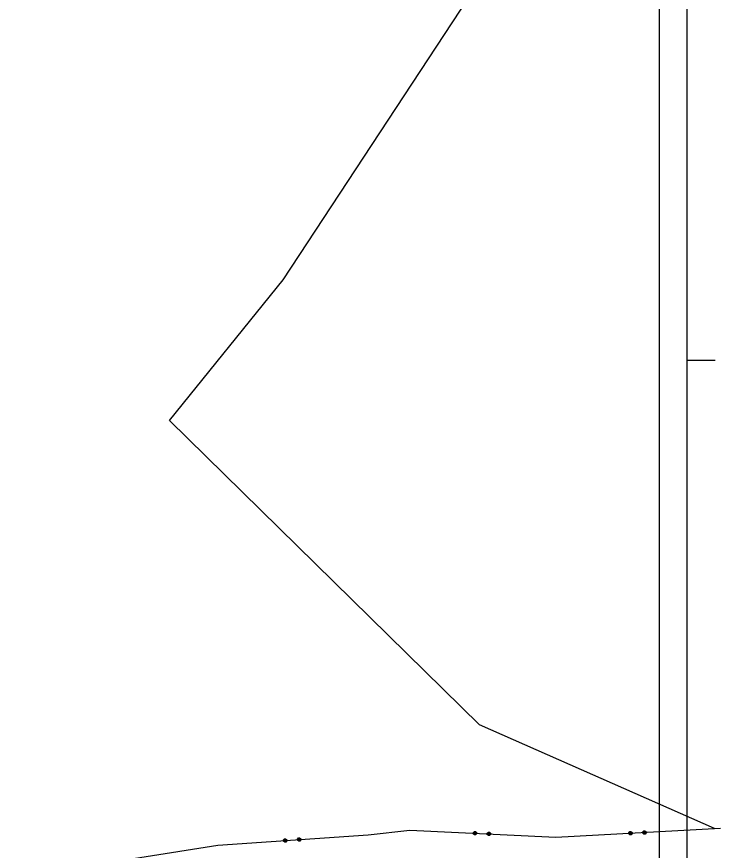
# Model space of a CAD drawing. Extents: x -866656 to -858817, y -1041816 to -1038653.
# Drawn here: x -864410.7 to -864286.2, y -1040958.6 to -1040809.9 of the extents above; entities that cross this region are included whole.
import ezdxf

# ---------------------------------------------------------------- set-up
doc = ezdxf.new("R2010")
doc.units = 0
for name, color, linetype in [('tisk ramy', 7, 'Continuous'), ('Vrstva 1', 7, 'Continuous'), ('Vrstva 3', 7, 'Continuous')]:
    doc.layers.add(name, color=color, linetype=linetype)

msp = doc.modelspace()

# ---------------------------------------------------------------- linework, layer by layer
at = {"layer": 'tisk ramy'}
msp.add_line((-864286.23, -1040871.26), (-864291.22, -1040871.26), dxfattribs=at)
for points in [[(-863999.23, -1041291.26), (-863999.23, -1040031.27), (-864296.22, -1040031.27), (-864296.22, -1041291.26)], [(-864291.22, -1041286.26), (-864291.22, -1040036.27), (-864004.23, -1040036.27), (-864004.23, -1041286.26)]]:
    msp.add_lwpolyline(points, close=True, dxfattribs=at)
at = {"layer": 'Vrstva 1'}
for p, q in [((-864363.26, -1040856.85), (-864286.84, -1040740.55)), ((-864383.48, -1040881.96), (-864363.26, -1040856.85)), ((-864328.25, -1040936.2), (-864383.48, -1040881.96)), ((-864286.4, -1040954.73), (-864328.25, -1040936.2))]:
    msp.add_line(p, q, dxfattribs=at)
at = {"layer": 'Vrstva 3'}
for p, q in [((-864374.87, -1040957.66), (-864348.11, -1040955.82)), ((-864374.87, -1040957.66), (-864348.11, -1040955.82)), ((-864348.11, -1040955.82), (-864340.69, -1040955)), ((-864348.11, -1040955.82), (-864340.69, -1040955)), ((-864340.69, -1040955), (-864314.63, -1040956.27)), ((-864340.69, -1040955), (-864314.63, -1040956.27)), ((-864329.36, -1040955.65), (-864329.35, -1040955.45)), ((-864329.36, -1040955.65), (-864329.35, -1040955.45)), ((-864329.17, -1040955.86), (-864329.36, -1040955.65)), ((-864329.17, -1040955.86), (-864329.36, -1040955.65)), ((-864329.35, -1040955.45), (-864329.14, -1040955.26)), ((-864329.35, -1040955.45), (-864329.14, -1040955.26)), ((-864329.25, -1040955.46), (-864329.26, -1040955.66)), ((-864329.25, -1040955.46), (-864329.26, -1040955.66)), ((-864329.26, -1040955.66), (-864329.17, -1040955.76)), ((-864329.26, -1040955.66), (-864329.17, -1040955.76)), ((-864329.17, -1040955.76), (-864329.15, -1040955.36)), ((-864329.17, -1040955.76), (-864329.15, -1040955.36)), ((-864329.15, -1040955.36), (-864328.95, -1040955.37)), ((-864329.15, -1040955.36), (-864328.95, -1040955.37)), ((-864329.14, -1040955.26), (-864328.94, -1040955.27)), ((-864329.14, -1040955.26), (-864328.94, -1040955.27)), ((-864329.05, -1040955.37), (-864329.07, -1040955.77)), ((-864329.05, -1040955.37), (-864329.07, -1040955.77)), ((-864328.95, -1040955.37), (-864328.97, -1040955.77)), ((-864328.95, -1040955.37), (-864328.97, -1040955.77)), ((-864328.76, -1040955.68), (-864328.97, -1040955.87)), ((-864328.97, -1040955.77), (-864328.86, -1040955.68)), ((-864328.76, -1040955.68), (-864328.97, -1040955.87)), ((-864328.97, -1040955.77), (-864328.86, -1040955.68)), ((-864328.94, -1040955.27), (-864328.75, -1040955.48)), ((-864328.94, -1040955.27), (-864328.75, -1040955.48)), ((-864328.86, -1040955.68), (-864328.85, -1040955.48)), ((-864328.86, -1040955.68), (-864328.85, -1040955.48)), ((-864328.75, -1040955.48), (-864328.76, -1040955.68)), ((-864328.75, -1040955.48), (-864328.76, -1040955.68)), ((-864326.86, -1040955.57), (-864326.65, -1040955.38)), ((-864326.86, -1040955.57), (-864326.65, -1040955.38)), ((-864326.86, -1040955.77), (-864326.86, -1040955.57)), ((-864326.86, -1040955.77), (-864326.86, -1040955.57)), ((-864326.68, -1040955.98), (-864326.86, -1040955.77)), ((-864326.68, -1040955.98), (-864326.86, -1040955.77)), ((-864326.76, -1040955.58), (-864326.77, -1040955.78)), ((-864326.76, -1040955.58), (-864326.77, -1040955.78)), ((-864326.77, -1040955.78), (-864326.67, -1040955.88)), ((-864326.77, -1040955.78), (-864326.67, -1040955.88)), ((-864326.67, -1040955.88), (-864326.65, -1040955.48)), ((-864326.67, -1040955.88), (-864326.65, -1040955.48)), ((-864326.65, -1040955.38), (-864326.45, -1040955.39)), ((-864326.65, -1040955.38), (-864326.45, -1040955.39)), ((-864326.65, -1040955.48), (-864326.45, -1040955.49)), ((-864326.65, -1040955.48), (-864326.45, -1040955.49)), ((-864326.55, -1040955.49), (-864326.57, -1040955.89)), ((-864326.55, -1040955.49), (-864326.57, -1040955.89)), ((-864326.27, -1040955.8), (-864326.48, -1040955.99)), ((-864326.27, -1040955.8), (-864326.48, -1040955.99)), ((-864326.45, -1040955.49), (-864326.47, -1040955.89)), ((-864326.45, -1040955.49), (-864326.47, -1040955.89)), ((-864326.47, -1040955.89), (-864326.37, -1040955.8)), ((-864326.47, -1040955.89), (-864326.37, -1040955.8)), ((-864326.45, -1040955.39), (-864326.26, -1040955.6)), ((-864326.45, -1040955.39), (-864326.26, -1040955.6)), ((-864326.37, -1040955.8), (-864326.36, -1040955.6)), ((-864326.37, -1040955.8), (-864326.36, -1040955.6)), ((-864326.26, -1040955.6), (-864326.27, -1040955.8)), ((-864326.26, -1040955.6), (-864326.27, -1040955.8)), ((-864314.63, -1040956.27), (-864285.28, -1040954.67)), ((-864314.63, -1040956.27), (-864285.28, -1040954.67)), ((-864301.66, -1040955.46), (-864301.47, -1040955.25)), ((-864301.66, -1040955.46), (-864301.47, -1040955.25)), ((-864301.65, -1040955.66), (-864301.66, -1040955.46)), ((-864301.65, -1040955.66), (-864301.66, -1040955.46)), ((-864301.44, -1040955.85), (-864301.65, -1040955.66)), ((-864301.44, -1040955.85), (-864301.65, -1040955.66)), ((-864301.56, -1040955.46), (-864301.55, -1040955.66)), ((-864301.56, -1040955.46), (-864301.55, -1040955.66)), ((-864301.55, -1040955.66), (-864301.44, -1040955.75)), ((-864301.55, -1040955.66), (-864301.44, -1040955.75)), ((-864301.47, -1040955.25), (-864301.27, -1040955.24)), ((-864301.47, -1040955.25), (-864301.27, -1040955.24)), ((-864301.46, -1040955.35), (-864301.26, -1040955.34)), ((-864301.46, -1040955.35), (-864301.26, -1040955.34)), ((-864301.44, -1040955.75), (-864301.46, -1040955.35)), ((-864301.44, -1040955.75), (-864301.46, -1040955.35)), ((-864301.36, -1040955.35), (-864301.34, -1040955.74)), ((-864301.36, -1040955.35), (-864301.34, -1040955.74)), ((-864301.27, -1040955.24), (-864301.06, -1040955.43)), ((-864301.27, -1040955.24), (-864301.06, -1040955.43)), ((-864301.26, -1040955.34), (-864301.24, -1040955.74)), ((-864301.26, -1040955.34), (-864301.24, -1040955.74)), ((-864301.05, -1040955.63), (-864301.24, -1040955.84)), ((-864301.05, -1040955.63), (-864301.24, -1040955.84)), ((-864301.24, -1040955.74), (-864301.15, -1040955.64)), ((-864301.24, -1040955.74), (-864301.15, -1040955.64)), ((-864301.15, -1040955.64), (-864301.16, -1040955.44)), ((-864301.15, -1040955.64), (-864301.16, -1040955.44)), ((-864301.06, -1040955.43), (-864301.05, -1040955.63)), ((-864301.06, -1040955.43), (-864301.05, -1040955.63)), ((-864299.16, -1040955.33), (-864298.97, -1040955.12)), ((-864299.16, -1040955.33), (-864298.97, -1040955.12)), ((-864299.15, -1040955.53), (-864299.16, -1040955.33)), ((-864299.15, -1040955.53), (-864299.16, -1040955.33)), ((-864298.94, -1040955.71), (-864299.15, -1040955.53)), ((-864298.94, -1040955.71), (-864299.15, -1040955.53)), ((-864299.06, -1040955.32), (-864299.05, -1040955.52)), ((-864299.06, -1040955.32), (-864299.05, -1040955.52)), ((-864299.05, -1040955.52), (-864298.95, -1040955.61)), ((-864299.05, -1040955.52), (-864298.95, -1040955.61)), ((-864298.97, -1040955.12), (-864298.77, -1040955.1)), ((-864298.97, -1040955.12), (-864298.77, -1040955.1)), ((-864298.97, -1040955.21), (-864298.77, -1040955.2)), ((-864298.97, -1040955.21), (-864298.77, -1040955.2)), ((-864298.95, -1040955.61), (-864298.97, -1040955.21)), ((-864298.95, -1040955.61), (-864298.97, -1040955.21)), ((-864298.74, -1040955.7), (-864298.94, -1040955.71)), ((-864298.74, -1040955.7), (-864298.94, -1040955.71)), ((-864298.87, -1040955.21), (-864298.84, -1040955.61)), ((-864298.87, -1040955.21), (-864298.84, -1040955.61)), ((-864298.77, -1040955.1), (-864298.56, -1040955.29)), ((-864298.77, -1040955.1), (-864298.56, -1040955.29)), ((-864298.77, -1040955.2), (-864298.74, -1040955.6)), ((-864298.77, -1040955.2), (-864298.74, -1040955.6)), ((-864298.55, -1040955.49), (-864298.74, -1040955.7)), ((-864298.55, -1040955.49), (-864298.74, -1040955.7)), ((-864298.74, -1040955.6), (-864298.65, -1040955.5)), ((-864298.74, -1040955.6), (-864298.65, -1040955.5)), ((-864298.65, -1040955.5), (-864298.66, -1040955.3)), ((-864298.65, -1040955.5), (-864298.66, -1040955.3)), ((-864298.56, -1040955.29), (-864298.55, -1040955.49)), ((-864298.56, -1040955.29), (-864298.55, -1040955.49)), ((-864363.19, -1040956.76), (-864363.01, -1040956.54)), ((-864363.19, -1040956.76), (-864363.01, -1040956.54)), ((-864363.18, -1040956.96), (-864363.19, -1040956.76)), ((-864363.18, -1040956.96), (-864363.19, -1040956.76)), ((-864362.96, -1040957.14), (-864363.18, -1040956.96)), ((-864362.96, -1040957.14), (-864363.18, -1040956.96)), ((-864363.09, -1040956.75), (-864363.08, -1040956.95)), ((-864363.09, -1040956.75), (-864363.08, -1040956.95)), ((-864363.08, -1040956.95), (-864362.97, -1040957.04)), ((-864363.08, -1040956.95), (-864362.97, -1040957.04)), ((-864363.01, -1040956.54), (-864362.81, -1040956.53)), ((-864363.01, -1040956.54), (-864362.81, -1040956.53)), ((-864363, -1040956.64), (-864362.8, -1040956.63)), ((-864363, -1040956.64), (-864362.8, -1040956.63)), ((-864362.97, -1040957.04), (-864363, -1040956.64)), ((-864362.97, -1040957.04), (-864363, -1040956.64)), ((-864362.77, -1040957.13), (-864362.96, -1040957.14)), ((-864362.77, -1040957.13), (-864362.96, -1040957.14)), ((-864362.9, -1040956.64), (-864362.87, -1040957.04)), ((-864362.9, -1040956.64), (-864362.87, -1040957.04)), ((-864362.81, -1040956.53), (-864362.59, -1040956.71)), ((-864362.81, -1040956.53), (-864362.59, -1040956.71)), ((-864362.8, -1040956.63), (-864362.77, -1040957.03)), ((-864362.8, -1040956.63), (-864362.77, -1040957.03)), ((-864362.58, -1040956.92), (-864362.77, -1040957.13)), ((-864362.77, -1040957.03), (-864362.68, -1040956.92)), ((-864362.58, -1040956.92), (-864362.77, -1040957.13)), ((-864362.77, -1040957.03), (-864362.68, -1040956.92)), ((-864362.68, -1040956.92), (-864362.69, -1040956.72)), ((-864362.68, -1040956.92), (-864362.69, -1040956.72)), ((-864362.59, -1040956.71), (-864362.58, -1040956.92)), ((-864362.59, -1040956.71), (-864362.58, -1040956.92)), ((-864360.7, -1040956.59), (-864360.51, -1040956.37)), ((-864360.7, -1040956.59), (-864360.51, -1040956.37)), ((-864360.69, -1040956.78), (-864360.7, -1040956.59)), ((-864360.69, -1040956.78), (-864360.7, -1040956.59)), ((-864360.47, -1040956.97), (-864360.69, -1040956.78)), ((-864360.47, -1040956.97), (-864360.69, -1040956.78)), ((-864360.6, -1040956.58), (-864360.58, -1040956.78)), ((-864360.6, -1040956.58), (-864360.58, -1040956.78)), ((-864360.58, -1040956.78), (-864360.48, -1040956.87)), ((-864360.58, -1040956.78), (-864360.48, -1040956.87)), ((-864360.51, -1040956.37), (-864360.31, -1040956.36)), ((-864360.51, -1040956.37), (-864360.31, -1040956.36)), ((-864360.51, -1040956.47), (-864360.31, -1040956.46)), ((-864360.51, -1040956.47), (-864360.31, -1040956.46)), ((-864360.48, -1040956.87), (-864360.51, -1040956.47)), ((-864360.48, -1040956.87), (-864360.51, -1040956.47)), ((-864360.27, -1040956.96), (-864360.47, -1040956.97)), ((-864360.27, -1040956.96), (-864360.47, -1040956.97)), ((-864360.41, -1040956.46), (-864360.38, -1040956.86)), ((-864360.41, -1040956.46), (-864360.38, -1040956.86)), ((-864360.31, -1040956.36), (-864360.1, -1040956.54)), ((-864360.31, -1040956.36), (-864360.1, -1040956.54)), ((-864360.31, -1040956.46), (-864360.28, -1040956.86)), ((-864360.31, -1040956.46), (-864360.28, -1040956.86)), ((-864360.28, -1040956.86), (-864360.19, -1040956.75)), ((-864360.28, -1040956.86), (-864360.19, -1040956.75)), ((-864360.09, -1040956.74), (-864360.27, -1040956.96)), ((-864360.09, -1040956.74), (-864360.27, -1040956.96)), ((-864360.19, -1040956.75), (-864360.2, -1040956.55)), ((-864360.19, -1040956.75), (-864360.2, -1040956.55)), ((-864360.1, -1040956.54), (-864360.09, -1040956.74)), ((-864360.1, -1040956.54), (-864360.09, -1040956.74)), ((-864328.97, -1040955.87), (-864329.17, -1040955.86)), ((-864328.97, -1040955.87), (-864329.17, -1040955.86)), ((-864326.48, -1040955.99), (-864326.68, -1040955.98)), ((-864326.48, -1040955.99), (-864326.68, -1040955.98)), ((-864301.24, -1040955.84), (-864301.44, -1040955.85)), ((-864301.24, -1040955.84), (-864301.44, -1040955.85)), ((-864410.74, -1040963.33), (-864374.87, -1040957.66))]:
    msp.add_line(p, q, dxfattribs=at)

doc.saveas('drawing.dxf')
